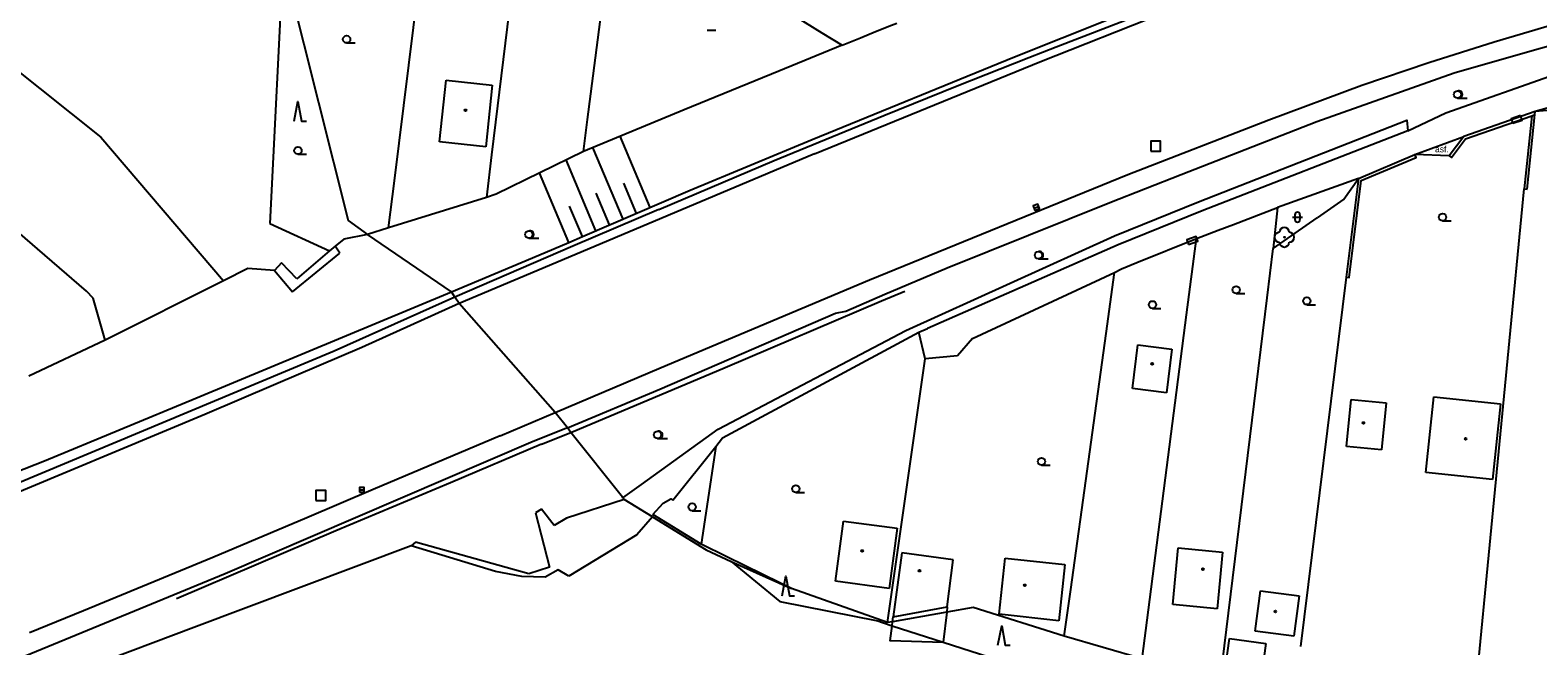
# Model space of a CAD drawing. Extents: x -595546 to -593986, y -1160845 to -1159202.
# Drawn here: x -594634.5 to -594480.9, y -1159467.8 to -1159405 of the extents above; entities that cross this region are included whole.
import ezdxf

# ---------------------------------------------------------------- set-up
doc = ezdxf.new("R2010")
doc.units = 0
for name, color, linetype in [('DOP - budovy nerozlisene - VP', 7, 'Continuous'), ('DOP - kresba z DSPS bez souradnic', 7, 'Continuous'), ('DOP - ploty', 7, 'Continuous'), ('DOP - rozhrani ploch obecne', 7, 'Continuous'), ('Level 22', 7, 'Continuous'), ('Level 24', 7, 'Continuous'), ('Level 26', 7, 'Continuous'), ('Level 27', 7, 'Continuous'), ('Level 36', 7, 'Continuous'), ('Level 39', 7, 'Continuous'), ('TM - chodniky - VP', 7, 'Continuous'), ('TM - horni hrana svahu', 7, 'Continuous'), ('TM - hranice MC - pomocna linie', 7, 'Continuous'), ('TM - komunikace - VP', 7, 'Continuous'), ('TM - letecke snimky - pomocna linie', 7, 'Continuous'), ('TM - plot drateny_ kovovy - VP', 7, 'Continuous'), ('TM - podezdivka plotu - VP', 7, 'Continuous'), ('TM - popis povrchu', 7, 'Continuous'), ('TM - rozhrani ploch obecne - VP', 7, 'Continuous'), ('TM - srafovani', 7, 'Continuous'), ('TM - svodidlo jednostranne - VP', 7, 'Continuous'), ('TM - vjezd na pozemek', 7, 'Continuous'), ('TM - zabradli - VP', 7, 'Continuous')]:
    doc.layers.add(name, color=color, linetype=linetype)

msp = doc.modelspace()

# ---------------------------------------------------------------- linework, layer by layer
at = {"layer": 'DOP - budovy nerozlisene - VP'}
for points in [[(-594592.77, -1159416.41), (-594592.1, -1159410.12)], [(-594592.1, -1159410.12), (-594587.4, -1159410.62)], [(-594587.4, -1159410.62), (-594588.07, -1159416.9)], [(-594588.07, -1159416.9), (-594592.77, -1159416.41)], [(-594522.19, -1159441.54), (-594521.62, -1159437.08)], [(-594521.62, -1159437.08), (-594518.15, -1159437.52)], [(-594518.15, -1159437.52), (-594518.72, -1159441.99)], [(-594518.72, -1159441.99), (-594522.19, -1159441.54)], [(-594500.36, -1159447.46), (-594499.9, -1159442.65)], [(-594499.9, -1159442.65), (-594496.33, -1159442.99)], [(-594496.33, -1159442.99), (-594496.79, -1159447.8)], [(-594492.29, -1159450.11), (-594491.46, -1159442.39)], [(-594491.46, -1159442.39), (-594484.67, -1159443.11)], [(-594484.67, -1159443.11), (-594485.49, -1159450.83)], [(-594496.79, -1159447.8), (-594500.36, -1159447.46)], [(-594485.49, -1159450.83), (-594492.29, -1159450.11)], [(-594552.43, -1159461.19), (-594551.62, -1159455.07)], [(-594551.62, -1159455.07), (-594546.16, -1159455.79)], [(-594546.16, -1159455.79), (-594546.97, -1159461.92)], [(-594545.67, -1159458.3), (-594546.56, -1159464.8)], [(-594541.04, -1159463.81), (-594540.43, -1159459.01)], [(-594535.75, -1159464.56), (-594535.14, -1159458.85)], [(-594535.14, -1159458.85), (-594529.07, -1159459.49)], [(-594518.07, -1159463.57), (-594517.51, -1159457.79)], [(-594517.51, -1159457.79), (-594513.01, -1159458.22)], [(-594513.01, -1159458.22), (-594513.56, -1159464)], [(-594529.07, -1159459.49), (-594529.68, -1159465.21)], [(-594546.97, -1159461.92), (-594552.43, -1159461.19)], [(-594513.56, -1159464), (-594518.07, -1159463.57)], [(-594509.67, -1159466.28), (-594509.13, -1159462.15)], [(-594509.13, -1159462.15), (-594505.19, -1159462.67)], [(-594505.19, -1159462.67), (-594505.73, -1159466.8)], [(-594546.56, -1159464.8), (-594541.04, -1159463.81)], [(-594529.68, -1159465.21), (-594535.75, -1159464.56)], [(-594505.73, -1159466.8), (-594509.67, -1159466.28)], [(-594512.87, -1159471.16), (-594512.3, -1159467.01)], [(-594512.3, -1159467.01), (-594508.6, -1159467.52)], [(-594508.6, -1159467.52), (-594509.17, -1159471.67)]]:
    msp.add_lwpolyline(points, dxfattribs=at)
at = {"layer": 'DOP - kresba z DSPS bez souradnic'}
for points in [[(-594607.76, -1159431.69), (-594602.92, -1159427.76)], [(-594602.92, -1159427.76), (-594603.4, -1159427.04)], [(-594609.58, -1159429.52), (-594607.76, -1159431.69)], [(-594573.98, -1159452.84), (-594579.85, -1159454.75)], [(-594582.39, -1159453.84), (-594582.99, -1159454.22)], [(-594582.99, -1159454.22), (-594581.56, -1159459.76)], [(-594581.09, -1159455.52), (-594582.39, -1159453.84)], [(-594579.85, -1159454.75), (-594581.09, -1159455.52)], [(-594595.22, -1159457.21), (-594595.68, -1159457.58)], [(-594583.69, -1159460.44), (-594595.22, -1159457.21)], [(-594581.56, -1159459.76), (-594583.69, -1159460.44)]]:
    msp.add_lwpolyline(points, dxfattribs=at)
at = {"layer": 'DOP - ploty'}
for points in [[(-594597.38, -1159420.38), (-594592.53, -1159381.42)], [(-594583.71, -1159386.87), (-594587.47, -1159417.74)], [(-594577.69, -1159414.12), (-594574.87, -1159392.33)], [(-594557.23, -1159403.19), (-594553.82, -1159405.29)], [(-594487.26, -1159472.97), (-594482.26, -1159421.2)], [(-594512.59, -1159466.1), (-594508.45, -1159432.3)], [(-594520.55, -1159464.09), (-594516.66, -1159434.03)], [(-594528.47, -1159462.03), (-594524.87, -1159435.92)]]:
    msp.add_lwpolyline(points, dxfattribs=at)
at = {"layer": 'DOP - rozhrani ploch obecne'}
for points in [[(-594608.69, -1159396.96), (-594610.05, -1159424.71)], [(-594608.12, -1159400.34), (-594602.08, -1159424.41)], [(-594610.05, -1159424.71), (-594603.97, -1159427.52)], [(-594602.08, -1159424.41), (-594600.13, -1159425.83)], [(-594628.73, -1159431.61), (-594635.73, -1159425.58)], [(-594602.53, -1159426.31), (-594603.4, -1159427.04)], [(-594600.13, -1159425.83), (-594602.53, -1159426.31)], [(-594603.97, -1159427.52), (-594607.33, -1159430.35)], [(-594603.4, -1159427.04), (-594603.97, -1159427.52)], [(-594612.3, -1159429.32), (-594614.79, -1159430.57)], [(-594609.58, -1159429.52), (-594612.3, -1159429.32)], [(-594608.86, -1159428.73), (-594609.58, -1159429.52)], [(-594607.33, -1159430.35), (-594608.86, -1159428.73)], [(-594614.79, -1159430.57), (-594626.84, -1159436.63)], [(-594500.41, -1159430.18), (-594505.07, -1159467.83)], [(-594779.58, -1159480.48), (-594772.35, -1159480.27), (-594763.9, -1159479.84), (-594754.96, -1159479.23), (-594744.7, -1159478.27), (-594732.89, -1159477.2), (-594724.07, -1159476.34), (-594702.48, -1159473.26), (-594689.57, -1159469.7), (-594678.85, -1159466.91), (-594667.16, -1159462.37), (-594649.11, -1159455.23), (-594633.01, -1159448.92), (-594617.59, -1159442.53), (-594591.57, -1159431.7)], [(-594628.07, -1159432.35), (-594628.73, -1159431.61)], [(-594626.84, -1159436.63), (-594628.07, -1159432.35)], [(-594626.84, -1159436.63), (-594634.61, -1159440.27)], [(-594571.09, -1159454.62), (-594572.67, -1159456.46)], [(-594571.09, -1159454.62), (-594565.62, -1159458), (-594563.07, -1159459.19)], [(-594572.67, -1159456.46), (-594579.61, -1159460.66)], [(-594595.68, -1159457.58), (-594617.8, -1159465.9)], [(-594587.08, -1159460.2), (-594595.68, -1159457.58)], [(-594584.39, -1159460.7), (-594587.08, -1159460.2)], [(-594580.69, -1159460.02), (-594582.01, -1159460.76)], [(-594579.61, -1159460.66), (-594580.69, -1159460.02)], [(-594563.07, -1159459.19), (-594558.09, -1159463.25)], [(-594582.01, -1159460.76), (-594584.39, -1159460.7)], [(-594558.09, -1159463.25), (-594548.12, -1159465.24), (-594547.64, -1159465.41)], [(-594617.8, -1159465.9), (-594639.11, -1159473.92)], [(-594547.64, -1159465.41), (-594546.67, -1159465.72)], [(-594546.67, -1159465.72), (-594541.48, -1159467.39)], [(-594541.48, -1159467.39), (-594530.24, -1159471.01)]]:
    msp.add_lwpolyline(points, dxfattribs=at)
at = {"layer": 'Level 22'}
msp.add_circle((-594506.7, -1159426.12), 0.05, dxfattribs=at)
for centre, start, end in [((-594506.7, -1159425.62), 0, 180), ((-594507.2, -1159426.12), 90, 270), ((-594506.7, -1159426.62), 180, 0), ((-594506.2, -1159426.12), 270, 90)]:
    msp.add_arc(centre, 0.5, start, end, dxfattribs=at)
at = {"layer": 'Level 24'}
for points in [[(-594482.64, -1159413.7), (-594483.59, -1159414.04), (-594483.42, -1159414.51), (-594482.48, -1159414.18)], [(-594516.47, -1159426.85), (-594515.53, -1159426.51), (-594515.7, -1159426.04), (-594516.64, -1159426.38)]]:
    msp.add_lwpolyline(points, close=True, dxfattribs=at)
at = {"layer": 'Level 26'}
for points in [[(-594520.32, -1159417.34), (-594519.32, -1159417.34), (-594519.32, -1159416.34), (-594520.32, -1159416.34)], [(-594605.37, -1159452.95), (-594604.37, -1159452.95), (-594604.37, -1159451.95), (-594605.37, -1159451.95)]]:
    msp.add_lwpolyline(points, close=True, dxfattribs=at)
at = {"layer": 'Level 27'}
for p, q in [((-594532.2, -1159423.16), (-594531.74, -1159422.98)), ((-594600.94, -1159451.87), (-594600.44, -1159451.87))]:
    msp.add_line(p, q, dxfattribs=at)
for points in [[(-594532.11, -1159423.39), (-594531.65, -1159423.21), (-594531.83, -1159422.75), (-594532.29, -1159422.93)], [(-594600.94, -1159452.12), (-594600.44, -1159452.12), (-594600.44, -1159451.62), (-594600.94, -1159451.62)]]:
    msp.add_lwpolyline(points, close=True, dxfattribs=at)
at = {"layer": 'Level 36'}
for p, q in [((-594565.51, -1159405.02), (-594564.64, -1159405.02)), ((-594602.24, -1159406.32), (-594601.36, -1159406.32)), ((-594489.06, -1159411.95), (-594488.06, -1159411.95)), ((-594607.2, -1159417.66), (-594606.32, -1159417.66)), ((-594505.87, -1159424.08), (-594504.87, -1159424.08)), ((-594505.62, -1159423.83), (-594505.62, -1159424.33)), ((-594505.12, -1159423.83), (-594505.12, -1159424.33)), ((-594490.58, -1159424.45), (-594489.7, -1159424.45)), ((-594583.67, -1159426.21), (-594582.67, -1159426.21)), ((-594531.76, -1159428.32), (-594530.76, -1159428.32)), ((-594511.61, -1159431.86), (-594510.73, -1159431.86)), ((-594520.14, -1159433.38), (-594519.27, -1159433.38)), ((-594504.41, -1159433), (-594503.53, -1159433)), ((-594570.56, -1159446.64), (-594569.56, -1159446.64)), ((-594531.45, -1159449.36), (-594530.57, -1159449.36)), ((-594556.47, -1159452.14), (-594555.59, -1159452.14)), ((-594567.03, -1159454), (-594566.16, -1159454))]:
    msp.add_line(p, q, dxfattribs=at)
for points in [[(-594607.58, -1159414.3), (-594607.2, -1159412.3), (-594606.83, -1159414.3), (-594606.33, -1159414.3)], [(-594557.87, -1159462.67), (-594557.49, -1159460.67), (-594557.12, -1159462.67), (-594556.62, -1159462.67)], [(-594535.88, -1159467.72), (-594535.5, -1159465.72), (-594535.13, -1159467.72), (-594534.63, -1159467.72)]]:
    msp.add_lwpolyline(points, dxfattribs=at)
for centre in [(-594602.24, -1159405.95), (-594489.06, -1159411.57), (-594607.2, -1159417.29), (-594490.58, -1159424.08), (-594583.67, -1159425.84), (-594531.76, -1159427.95), (-594511.61, -1159431.48), (-594520.14, -1159433), (-594504.41, -1159432.62), (-594570.56, -1159446.27), (-594531.45, -1159448.98), (-594556.47, -1159451.76), (-594567.03, -1159453.62)]:
    msp.add_circle(centre, 0.375, dxfattribs=at)
for centre, radius, start, end in [((-594488.93, -1159411.57), 0.375, 260.4059, 99.5941), ((-594505.37, -1159423.83), 0.25, 0, 180), ((-594505.37, -1159424.33), 0.25, 180, 0), ((-594583.55, -1159425.84), 0.375, 260.4059, 99.5941), ((-594531.64, -1159427.95), 0.375, 260.4059, 99.5941), ((-594570.43, -1159446.27), 0.375, 260.4059, 99.5941)]:
    msp.add_arc(centre, radius, start, end, dxfattribs=at)
at = {"layer": 'Level 39'}
for centre, radius in [((-594590.13, -1159413.18), 0.09), ((-594590.13, -1159413.18), 0.0398), ((-594520.17, -1159439.03), 0.09), ((-594520.17, -1159439.03), 0.0398), ((-594498.65, -1159445.05), 0.09), ((-594498.65, -1159445.05), 0.0398), ((-594488.23, -1159446.67), 0.09), ((-594488.23, -1159446.67), 0.0398), ((-594549.72, -1159458.1), 0.09), ((-594549.72, -1159458.1), 0.0398), ((-594543.87, -1159460.12), 0.09), ((-594543.87, -1159460.12), 0.0398), ((-594515, -1159459.96), 0.09), ((-594515, -1159459.96), 0.0398), ((-594533.15, -1159461.6), 0.09), ((-594533.15, -1159461.6), 0.0398), ((-594507.62, -1159464.27), 0.09), ((-594507.62, -1159464.27), 0.0398)]:
    msp.add_circle(centre, radius, dxfattribs=at)
at = {"layer": 'TM - chodniky - VP'}
for points in [[(-594517.21, -1159419.72), (-594503.39, -1159414.33), (-594489.4, -1159409.38), (-594484.06, -1159407.85), (-594477.15, -1159405.88)], [(-594524.48, -1159422.6), (-594517.21, -1159419.72)], [(-594547.41, -1159431.91), (-594541.07, -1159429.23), (-594524.48, -1159422.6)], [(-594551.39, -1159433.67), (-594547.41, -1159431.91)], [(-594570.34, -1159441.62), (-594552.42, -1159433.85)], [(-594552.42, -1159433.85), (-594551.39, -1159433.67)], [(-594579.74, -1159445.56), (-594570.34, -1159441.62)], [(-594579.74, -1159445.56), (-594583.24, -1159446.96), (-594614.61, -1159460.44), (-594634.98, -1159468.84), (-594651.91, -1159475.7), (-594665.06, -1159480.44), (-594676.09, -1159484.13), (-594679.52, -1159485.02)]]:
    msp.add_lwpolyline(points, dxfattribs=at)
at = {"layer": 'TM - horni hrana svahu'}
msp.add_lwpolyline([(-594591.57, -1159431.7), (-594582.65, -1159427.96), (-594579.6, -1159426.65), (-594578.21, -1159426.05), (-594567.23, -1159421.34), (-594554.8, -1159416.16), (-594534.18, -1159407.72), (-594519.8, -1159401.98), (-594508.79, -1159397.56), (-594492.77, -1159392), (-594489.69, -1159391.06), (-594488.27, -1159390.62), (-594486.83, -1159390.18), (-594485.4, -1159389.74), (-594484.55, -1159389.48), (-594483.95, -1159389.33), (-594482.49, -1159388.96), (-594481.04, -1159388.59), (-594472.08, -1159386.31), (-594457.16, -1159382.65)], dxfattribs=at)
at = {"layer": 'TM - hranice MC - pomocna linie'}
for points in [[(-594591.57, -1159431.7), (-594600.13, -1159425.83)], [(-594591.2, -1159432.24), (-594591.57, -1159431.7)], [(-594590.77, -1159432.87), (-594591.2, -1159432.24)], [(-594581.01, -1159443.99), (-594590.77, -1159432.87)], [(-594579.74, -1159445.56), (-594581.01, -1159443.99)], [(-594579.41, -1159446.03), (-594579.74, -1159445.56)], [(-594574.11, -1159452.68), (-594574.15, -1159452.63), (-594579.41, -1159446.03)], [(-594573.98, -1159452.84), (-594574.11, -1159452.68)], [(-594571.09, -1159454.62), (-594573.98, -1159452.84)], [(-594563.07, -1159459.19), (-594556.9, -1159461.94)]]:
    msp.add_lwpolyline(points, dxfattribs=at)
at = {"layer": 'TM - komunikace - VP'}
for points in [[(-594548.96, -1159430.48), (-594522.66, -1159419.72), (-594508.28, -1159414.15), (-594498.81, -1159410.62), (-594491.97, -1159408.31), (-594485.32, -1159406.21), (-594481.76, -1159405.14), (-594476.35, -1159403.56), (-594471.48, -1159402.14), (-594467.71, -1159401.11), (-594460.46, -1159399.16), (-594454.24, -1159397.58), (-594450.31, -1159396.64), (-594445.76, -1159395.63)], [(-594494.12, -1159415.28), (-594490.24, -1159413.45), (-594479.06, -1159409.49), (-594472.05, -1159407.51), (-594453.02, -1159403.32), (-594437.99, -1159402.18)], [(-594531.63, -1159408.25), (-594519.07, -1159403.3)], [(-594554.56, -1159417.62), (-594531.63, -1159408.25)], [(-594494.12, -1159415.28), (-594515.07, -1159423.44), (-594523.63, -1159426.89), (-594543.05, -1159435.43)], [(-594554.56, -1159417.62), (-594579.65, -1159428.19)], [(-594579.65, -1159428.19), (-594590.77, -1159432.87)], [(-594581.01, -1159443.99), (-594570.18, -1159439.39), (-594548.96, -1159430.48)], [(-594590.77, -1159432.87), (-594600.69, -1159437.37), (-594609.46, -1159441.1), (-594616.68, -1159444.18), (-594639.52, -1159453.69), (-594643.82, -1159455.47), (-594648.24, -1159457.25), (-594653.79, -1159459.42), (-594661.17, -1159462.24), (-594668.23, -1159464.8), (-594673.59, -1159466.62), (-594680.67, -1159469), (-594683.57, -1159469.82), (-594689.62, -1159471.52), (-594694.26, -1159472.65), (-594700.8, -1159474.1), (-594707.27, -1159475.3)], [(-594586.61, -1159446.36), (-594581.01, -1159443.99)], [(-594586.61, -1159446.36), (-594599.53, -1159451.85), (-594606.29, -1159454.72), (-594615.88, -1159458.76), (-594623.03, -1159461.71), (-594629.04, -1159464.21), (-594634.54, -1159466.46)]]:
    msp.add_lwpolyline(points, dxfattribs=at)
at = {"layer": 'TM - letecke snimky - pomocna linie'}
for points in [[(-594764.23, -1159333.39), (-594743.56, -1159333.5), (-594714.32, -1159342.76), (-594706.25, -1159347.13), (-594696.73, -1159355.07), (-594692.1, -1159364.86), (-594684.43, -1159370.68), (-594659.16, -1159389.86), (-594648.97, -1159398.59), (-594627.28, -1159415.92), (-594614.79, -1159430.57)], [(-594540.43, -1159459.01), (-594545.67, -1159458.3)], [(-594546.62, -1159465.32), (-594546.56, -1159464.8)], [(-594541.1, -1159464.33), (-594541.48, -1159467.39)], [(-594541.04, -1159463.81), (-594541.1, -1159464.33)], [(-594541.48, -1159467.39), (-594541.48, -1159467.44), (-594546.85, -1159467.27), (-594546.67, -1159465.72)], [(-594546.67, -1159465.72), (-594546.62, -1159465.32)]]:
    msp.add_lwpolyline(points, dxfattribs=at)
at = {"layer": 'TM - plot drateny_ kovovy - VP'}
for points in [[(-594551.76, -1159406.56), (-594558.21, -1159409.2), (-594567.85, -1159413.14), (-594578.11, -1159417.37)], [(-594553.82, -1159405.29), (-594551.76, -1159406.56)], [(-594553.82, -1159405.29), (-594551.76, -1159406.56)], [(-594578.11, -1159417.37), (-594577.69, -1159414.12)], [(-594578.11, -1159417.37), (-594577.69, -1159414.12)], [(-594489.91, -1159417.83), (-594489.67, -1159418.01), (-594488.24, -1159416.09), (-594481.5, -1159413.74)], [(-594481.96, -1159421.23), (-594481.18, -1159413.63)], [(-594481.5, -1159413.74), (-594481.18, -1159413.63)], [(-594578.11, -1159417.37), (-594586.99, -1159421.74), (-594588, -1159422.06)], [(-594587.47, -1159417.74), (-594588, -1159422.06)], [(-594587.47, -1159417.74), (-594588, -1159422.06)], [(-594500.41, -1159430.18), (-594500.11, -1159430.22), (-594498.88, -1159420.35), (-594493.28, -1159417.98), (-594493.4, -1159417.7)], [(-594597.98, -1159425.16), (-594597.38, -1159420.38)], [(-594500.65, -1159422.24), (-594499.16, -1159420.14)], [(-594588, -1159422.06), (-594597.98, -1159425.16)], [(-594511.9, -1159424.81), (-594507.41, -1159423.08)], [(-594507.41, -1159423.08), (-594507.84, -1159427.28)], [(-594597.98, -1159425.16), (-594600.13, -1159425.83)], [(-594513.45, -1159425.41), (-594511.9, -1159424.81)], [(-594507.84, -1159427.28), (-594503.36, -1159424.14)], [(-594521.74, -1159428.71), (-594515.65, -1159426.26)], [(-594516.66, -1159434.03), (-594515.65, -1159426.26)], [(-594515.65, -1159426.26), (-594513.45, -1159425.41)], [(-594508.45, -1159432.3), (-594507.84, -1159427.28)], [(-594538.47, -1159436.45), (-594524.01, -1159429.71)], [(-594524.87, -1159435.92), (-594524.01, -1159429.71)], [(-594524.01, -1159429.71), (-594523.3, -1159429.35)], [(-594523.3, -1159429.35), (-594521.74, -1159428.71)], [(-594564.64, -1159447.46), (-594563.94, -1159446.58), (-594543.95, -1159435.8)], [(-594538.47, -1159436.45), (-594539.99, -1159438.2)], [(-594547.15, -1159465.41), (-594543.29, -1159438.51)], [(-594569, -1159452.92), (-594564.64, -1159447.46)], [(-594569.99, -1159453.24), (-594569.21, -1159452.79), (-594569, -1159452.92)], [(-594571.04, -1159454.37), (-594569.99, -1159453.24)], [(-594566.13, -1159457.42), (-594571.04, -1159454.37)], [(-594563.5, -1159458.71), (-594566.13, -1159457.42)], [(-594558.12, -1159461.34), (-594563.5, -1159458.71)], [(-594556.9, -1159461.94), (-594558.12, -1159461.34)], [(-594547.15, -1159465.41), (-594556.9, -1159461.94)], [(-594529.13, -1159466.8), (-594528.47, -1159462.03)], [(-594541.1, -1159464.33), (-594546.62, -1159465.32)], [(-594538.41, -1159463.85), (-594541.1, -1159464.33)], [(-594529.13, -1159466.8), (-594538.41, -1159463.85)], [(-594521.2, -1159469.08), (-594520.55, -1159464.09)], [(-594546.62, -1159465.32), (-594547.15, -1159465.41)], [(-594513.24, -1159471.37), (-594512.59, -1159466.1)], [(-594521.2, -1159469.08), (-594529.13, -1159466.8)]]:
    msp.add_lwpolyline(points, dxfattribs=at)
at = {"layer": 'TM - podezdivka plotu - VP'}
for points in [[(-594481.15, -1159413.3), (-594488.42, -1159415.84)], [(-594481.5, -1159413.74), (-594482.26, -1159421.2)], [(-594481.18, -1159413.63), (-594481.15, -1159413.3)], [(-594488.42, -1159415.84), (-594489.91, -1159417.83)], [(-594499.16, -1159420.14), (-594493.4, -1159417.7)], [(-594499.16, -1159420.14), (-594500.41, -1159430.18)], [(-594482.26, -1159421.2), (-594481.96, -1159421.23)]]:
    msp.add_lwpolyline(points, dxfattribs=at)
at = {"layer": 'TM - rozhrani ploch obecne - VP'}
for points in [[(-594549.89, -1159405.79), (-594548.35, -1159405.17), (-594546.74, -1159404.5), (-594546.19, -1159404.29)], [(-594551.76, -1159406.56), (-594549.89, -1159405.79)], [(-594474.89, -1159411.56), (-594481.15, -1159413.3)], [(-594574.11, -1159452.68), (-594572.21, -1159451.31), (-594564.4, -1159445.7), (-594545.26, -1159435.64), (-594524.01, -1159425.97), (-594515.45, -1159422.52), (-594494.22, -1159414.2), (-594494.12, -1159415.28)], [(-594493.4, -1159417.7), (-594488.42, -1159415.84)], [(-594499.16, -1159420.14), (-594507.41, -1159423.08)], [(-594543.95, -1159435.8), (-594543.05, -1159435.43)], [(-594564.64, -1159447.46), (-594566.13, -1159457.42)]]:
    msp.add_lwpolyline(points, dxfattribs=at)
at = {"layer": 'TM - srafovani'}
for points in [[(-594571.32, -1159423.1), (-594574.38, -1159415.83), (-594574.41, -1159415.77)], [(-594574.08, -1159424.28), (-594577.16, -1159416.98)], [(-594576.84, -1159425.46), (-594579.88, -1159418.24)], [(-594579.6, -1159426.65), (-594582.58, -1159419.57)], [(-594572.71, -1159423.69), (-594574, -1159420.62)], [(-594575.46, -1159424.87), (-594576.83, -1159421.63)], [(-594578.21, -1159426.05), (-594579.52, -1159422.97)]]:
    msp.add_lwpolyline(points, dxfattribs=at)
at = {"layer": 'TM - svodidlo jednostranne - VP'}
for points in [[(-594532.72, -1159407.8), (-594529.95, -1159406.73), (-594521.92, -1159403.63)], [(-594570.44, -1159423.31), (-594558.68, -1159418.29), (-594547.5, -1159413.73), (-594540.04, -1159410.68), (-594532.72, -1159407.8)], [(-594570.44, -1159423.31), (-594579.18, -1159427.05)], [(-594579.18, -1159427.05), (-594591.2, -1159432.24)], [(-594591.2, -1159432.24), (-594603.52, -1159437.72), (-594638.26, -1159452.26)]]:
    msp.add_lwpolyline(points, dxfattribs=at)
at = {"layer": 'TM - vjezd na pozemek'}
for points in [[(-594477.82, -1159413.04), (-594481.15, -1159413.3)], [(-594489.91, -1159417.83), (-594493.4, -1159417.7)], [(-594500.65, -1159422.24), (-594503.36, -1159424.14)], [(-594543.29, -1159438.51), (-594543.95, -1159435.8)], [(-594539.99, -1159438.2), (-594543.29, -1159438.51)]]:
    msp.add_lwpolyline(points, dxfattribs=at)
at = {"layer": 'TM - zabradli - VP'}
for points in [[(-594563.67, -1159439.4), (-594547.76, -1159432.62)], [(-594547.76, -1159432.62), (-594545.38, -1159431.63)], [(-594579.41, -1159446.03), (-594563.67, -1159439.4)], [(-594582.37, -1159447.21), (-594579.41, -1159446.03)], [(-594582.37, -1159447.21), (-594591.67, -1159451.17), (-594603.35, -1159456.05), (-594619.58, -1159462.98)]]:
    msp.add_lwpolyline(points, dxfattribs=at)

# ---------------------------------------------------------------- texts
at = {"layer": 'TM - popis povrchu'}
msp.add_text('asf.', height=0.65, dxfattribs=at).set_placement((-594491.35, -1159417.47))

doc.saveas('drawing.dxf')
